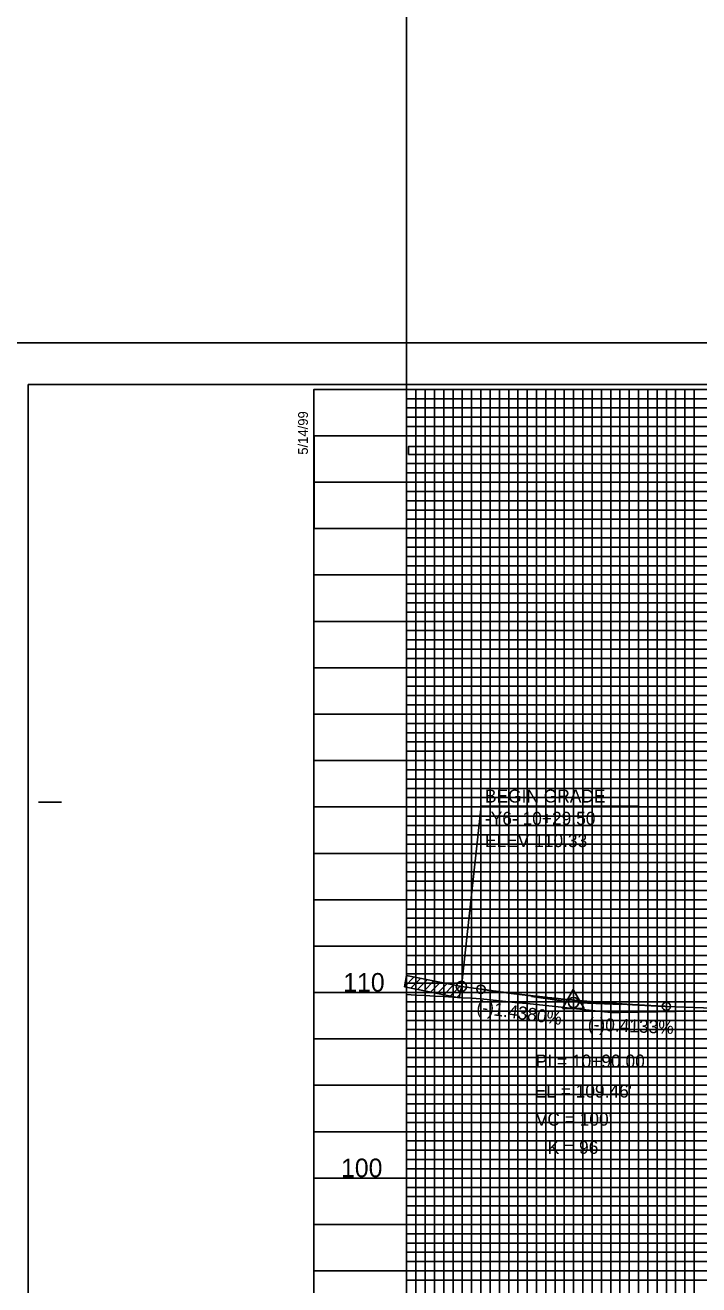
# Model space of a CAD drawing. Extents: x 2345490 to 2436403, y 465165 to 573888.
# Drawn here: x 2381561 to 2381924, y 549518 to 550197 of the extents above; entities that cross this region are included whole.
import ezdxf

# ---------------------------------------------------------------- set-up
doc = ezdxf.new("R2010")
doc.units = 0
for name, color, linetype in [('Old_Level_1', 7, 'Continuous'), ('Old_Level_18', 7, 'Continuous'), ('Old_Level_2', 7, 'Continuous'), ('Old_Level_41', 7, 'Continuous'), ('Old_Level_42', 7, 'Continuous'), ('Old_Level_43', 7, 'Continuous'), ('Old_Level_50', 7, 'Continuous'), ('Old_Level_51', 7, 'Continuous'), ('Old_Level_62', 7, 'Continuous'), ('Old_Level_63', 7, 'Continuous')]:
    doc.layers.add(name, color=color, linetype=linetype)

msp = doc.modelspace()

# ---------------------------------------------------------------- linework, layer by layer
at = {"layer": 'Old_Level_1'}
msp.add_lwpolyline([(2381766.79895, 549674.22275), (2381771.79895, 549673.957), (2381776.79895, 549673.691), (2381781.79895, 549673.42525), (2381786.79895, 549673.14175), (2381791.79895, 549672.84075), (2381796.79895, 549672.53975), (2381801.79895, 549672.23875), (2381806.79895, 549671.93775), (2381811.79895, 549671.418), (2381816.79895, 549670.92675), (2381821.79895, 549670.40925), (2381826.79895, 549669.89175), (2381831.79895, 549669.3745), (2381836.79895, 549668.857), (2381841.79895, 549668.378), (2381846.79895, 549667.7705), (2381851.79895, 549667.25725), (2381856.79895, 549666.74425), (2381861.79895, 549666.231), (2381866.79895, 549665.718), (2381871.79895, 549665.16), (2381876.79895, 549664.64975), (2381881.79895, 549664.60125), (2381886.79895, 549664.707), (2381891.79895, 549664.813), (2381896.79895, 549664.919), (2381901.79895, 549665.025), (2381906.79895, 549665.09175), (2381911.79895, 549665.17575), (2381916.79895, 549665.28425), (2381921.79895, 549665.39275), (2381926.79895, 549665.50125)], dxfattribs=at)
at = {"layer": 'Old_Level_18'}
msp.add_lwpolyline([(2383216.79875, 550000.3665), (2381716.79875, 550000.3665), (2381716.79875, 548950.3665), (2383216.79875, 548950.3665)], close=True, dxfattribs=at)
at = {"layer": 'Old_Level_2'}
for p, q in [((2381796.299, 549678.66625), (2381806.9045, 549775.70624)), ((2381806.9045, 549775.70624), (2381892.16851, 549775.70624)), ((2381765.56275, 549678.3845), (2381766.799, 549684.56625)), ((2381765.56275, 549678.3845), (2381770.92025, 549683.742)), ((2381766.62325, 549683.68775), (2381767.38475, 549684.449)), ((2381766.799, 549684.56625), (2381796.299, 549678.66625)), ((2381769.09825, 549677.6775), (2381774.45575, 549683.035)), ((2381772.63375, 549676.97025), (2381777.99125, 549682.32775)), ((2381776.16925, 549676.26325), (2381781.52675, 549681.62075)), ((2381779.705, 549675.556), (2381785.0625, 549680.9135)), ((2381783.2405, 549674.849), (2381788.598, 549680.2065)), ((2381765.56275, 549678.3845), (2381795.06275, 549672.4845)), ((2381765.56275, 549678.3845), (2381765.56275, 549678.3845)), ((2381786.776, 549674.14175), (2381792.1335, 549679.49925)), ((2381790.3115, 549673.43475), (2381795.669, 549678.79225)), ((2381793.847, 549672.72775), (2381795.4275, 549674.308)), ((2381796.299, 549678.66625), (2381795.06275, 549672.4845)), ((2381796.299, 549678.66625), (2381806.799, 549677.1565)), ((2381834.04575, 549673.23825), (2381854.077, 549670.3575)), ((2381882.582, 549668.9005), (2381859.54675, 549669.8525)), ((2381906.799, 549667.89975), (2381931.799, 549666.8665))]:
    msp.add_line(p, q, dxfattribs=at)
msp.add_lwpolyline([(2381850.74175, 549666.846), (2381862.48425, 549666.846), (2381856.61325, 549676.97175)], close=True, dxfattribs=at)
for centre, radius in [((2381796.299, 549678.66625), 2.75), ((2381806.799, 549677.1565), 2.25), ((2381856.799, 549669.96625), 2.75), ((2381906.799, 549667.89975), 2.25)]:
    msp.add_circle(centre, radius, dxfattribs=at)
msp.add_spline([(2381806.799, 549677.1565), (2381808.799, 549676.871), (2381810.799, 549676.5895), (2381812.799, 549676.312), (2381814.799, 549676.03875), (2381816.799, 549675.76975), (2381818.799, 549675.5045), (2381820.799, 549675.24375), (2381822.799, 549674.98675), (2381824.799, 549674.734), (2381826.799, 549674.48525), (2381828.799, 549674.24075), (2381830.799, 549674.00025), (2381832.799, 549673.764), (2381834.799, 549673.53175), (2381836.799, 549673.3035), (2381838.799, 549673.0795), (2381840.799, 549672.8595), (2381842.799, 549672.6435), (2381844.799, 549672.43175), (2381846.799, 549672.22425), (2381848.799, 549672.0205), (2381850.799, 549671.821), (2381852.799, 549671.62575), (2381854.799, 549671.4345), (2381856.799, 549671.24725), (2381858.799, 549671.06425), (2381860.799, 549670.88525), (2381862.799, 549670.71025), (2381864.799, 549670.5395), (2381866.799, 549670.37275), (2381868.799, 549670.21025), (2381870.799, 549670.05175), (2381872.799, 549669.89725), (2381874.799, 549669.747), (2381876.799, 549669.60075), (2381878.799, 549669.45875), (2381880.799, 549669.32075), (2381882.799, 549669.18675), (2381884.799, 549669.057), (2381886.799, 549668.93125), (2381888.799, 549668.80975), (2381890.799, 549668.69225), (2381892.799, 549668.57875), (2381894.799, 549668.4695), (2381896.799, 549668.36425), (2381898.799, 549668.26325), (2381900.799, 549668.16625), (2381902.799, 549668.07325), (2381904.799, 549667.9845), (2381906.799, 549667.89975)], degree=3, dxfattribs=at)
at = {"layer": 'Old_Level_41'}
msp.add_line((2381568.29875, 549777.8665), (2381580.79875, 549777.8665), dxfattribs=at)
for points in [[(2381716.79875, 550000.3665), (2381766.79875, 550000.3665), (2381766.79875, 548975.3665), (2381816.79875, 548975.3665), (2381816.79875, 550000.3665), (2381866.79875, 550000.3665), (2381866.79875, 548975.3665), (2381916.79875, 548975.3665), (2381916.79875, 550000.3665), (2381966.79875, 550000.3665), (2381966.79875, 548975.3665), (2382016.79875, 548975.3665), (2382016.79875, 550000.3665), (2382066.79875, 550000.3665), (2382066.79875, 548975.3665), (2382116.79875, 548975.3665), (2382116.79875, 550000.3665), (2382166.79875, 550000.3665), (2382166.79875, 548975.3665), (2382216.79875, 548975.3665), (2382216.79875, 550000.3665), (2382266.79875, 550000.3665), (2382266.79875, 548975.3665), (2382316.79875, 548975.3665)], [(2381791.79875, 548975.3665), (2381791.79875, 550000.3665), (2381841.79875, 550000.3665), (2381841.79875, 548975.3665), (2381891.79875, 548975.3665), (2381891.79875, 550000.3665), (2381941.79875, 550000.3665), (2381941.79875, 548975.3665), (2381991.79875, 548975.3665), (2381991.79875, 550000.3665), (2382041.79875, 550000.3665), (2382041.79875, 548975.3665), (2382091.79875, 548975.3665), (2382091.79875, 550000.3665), (2382141.79875, 550000.3665), (2382141.79875, 548975.3665), (2382191.79875, 548975.3665), (2382191.79875, 550000.3665), (2382241.79875, 550000.3665), (2382241.79875, 548975.3665), (2382291.79875, 548975.3665), (2382291.79875, 550000.3665), (2382341.79875, 550000.3665)], [(2381716.79875, 549950.3665), (2383016.74875, 549950.3665)], [(2383016.74875, 549900.3665), (2381716.79875, 549900.3665), (2381716.79875, 549850.3165), (2383216.79875, 549850.3165)], [(2383216.79875, 549825.3665), (2381716.79875, 549825.3665), (2381716.79875, 549875.3665), (2383016.74875, 549875.3665)], [(2383216.79875, 549800.3665), (2381716.79875, 549800.3665), (2381716.79875, 549750.3665), (2383216.79875, 549750.3665)], [(2383216.79875, 549725.3665), (2381716.79875, 549725.3665), (2381716.79875, 549775.3665), (2383216.79875, 549775.3665)], [(2383216.79875, 549700.3665), (2381716.79875, 549700.3665), (2381716.79875, 549650.3665), (2383216.79875, 549650.3665)], [(2383216.79875, 549600.3665), (2381716.79875, 549600.3665), (2381716.79875, 549550.3665), (2383216.79875, 549550.3665)]]:
    msp.add_lwpolyline(points, dxfattribs=at)
at = {"layer": 'Old_Level_42'}
for points in [[(2383016.74875, 549925.3665), (2381716.89875, 549925.3665), (2381716.89875, 549975.3165), (2383016.74875, 549975.3165)], [(2383216.79875, 549625.3665), (2381716.79875, 549625.3665), (2381716.79875, 549675.3665), (2383216.79875, 549675.3665)], [(2383216.79875, 549525.3665), (2381716.79875, 549525.3665), (2381716.79875, 549575.3665), (2383216.79875, 549575.3665)]]:
    msp.add_lwpolyline(points, dxfattribs=at)
at = {"layer": 'Old_Level_43'}
for p, q in [((2383166.79875, 549820.3665), (2381766.79875, 549820.3665)), ((2381766.79875, 549820.3665), (2381766.79875, 549815.3665)), ((2381766.79875, 549815.3665), (2383166.79875, 549815.3665)), ((2383166.79875, 549795.3665), (2381766.79875, 549795.3665))]:
    msp.add_line(p, q, dxfattribs=at)
for points in [[(2381771.79875, 550000.3665), (2381776.79875, 550000.3665), (2381781.79875, 550000.3665), (2381786.79875, 550000.3665), (2381796.79875, 550000.3665), (2381763.74875, 550000.3665), (2381768.74875, 550000.3665), (2381726.79875, 550000.3665), (2381731.79875, 550000.3665), (2381736.79875, 550000.3665), (2381746.79875, 550000.3665), (2381751.79875, 550000.3665), (2381756.79875, 550000.3665), (2381761.79875, 550000.3665), (2381771.79875, 550000.3665), (2381771.79875, 548975.3665)], [(2381776.79875, 548975.3665), (2381776.79875, 550000.3665), (2381781.79875, 550000.3665), (2381781.79875, 548975.3665)], [(2381786.79875, 548975.3665), (2381786.79875, 550000.3665), (2381796.79875, 550000.3665), (2381796.79875, 548975.3665)], [(2381801.79875, 548975.3665), (2381801.79875, 550000.3665), (2381806.79875, 550000.3665), (2381806.79875, 548975.3665)], [(2381811.79875, 548975.3665), (2381811.79875, 550000.3665), (2381821.79875, 550000.3665), (2381821.79875, 548975.3665)], [(2381826.79875, 548975.3665), (2381826.79875, 550000.3665), (2381831.79875, 550000.3665), (2381831.79875, 548975.3665)], [(2381836.79875, 548975.3665), (2381836.79875, 550000.3665), (2381846.79875, 550000.3665), (2381846.79875, 548975.3665)], [(2381851.79875, 548975.3665), (2381851.79875, 550000.3665), (2381856.79875, 550000.3665), (2381856.79875, 548975.3665)], [(2381861.79875, 548975.3665), (2381861.79875, 550000.3665), (2381871.79875, 550000.3665), (2381871.79875, 548975.3665)], [(2381876.79875, 548975.3665), (2381876.79875, 550000.3665), (2381881.79875, 550000.3665), (2381881.79875, 548975.3665)], [(2381886.79875, 548975.3665), (2381886.79875, 550000.3665), (2381896.79875, 550000.3665), (2381896.79875, 548975.3665)], [(2381901.79875, 548975.3665), (2381901.79875, 550000.3665), (2381906.79875, 550000.3665), (2381906.79875, 548975.3665)], [(2381911.79875, 548975.3665), (2381911.79875, 550000.3665), (2381921.79875, 550000.3665), (2381921.79875, 548975.3665)], [(2383016.74875, 549995.3665), (2381766.79875, 549995.3665), (2381766.79875, 549990.3665), (2383016.74875, 549990.3665)], [(2383016.74875, 549985.3665), (2381766.79875, 549985.3665), (2381766.79875, 549980.3665), (2383016.74875, 549980.3665)], [(2383016.74875, 549969.6165), (2381767.79875, 549969.6165), (2381767.79875, 549965.3665), (2383016.74875, 549965.3665)], [(2383016.74875, 549960.3665), (2381766.79875, 549960.3665), (2381766.79875, 549955.3665), (2383016.74875, 549955.3665)], [(2383016.74875, 549945.3665), (2381766.79875, 549945.3665), (2381766.79875, 549940.3665), (2383016.74875, 549940.3665)], [(2383016.74875, 549935.3665), (2381766.79875, 549935.3665), (2381766.79875, 549930.3665), (2383016.74875, 549930.3665)], [(2383016.74875, 549920.3665), (2381766.79875, 549920.3665), (2381766.79875, 549915.3665), (2383016.74875, 549915.3665)], [(2383016.74875, 549910.3665), (2381766.79875, 549910.3665), (2381766.79875, 549905.3665), (2383016.74875, 549905.3665)], [(2383016.74875, 549895.3665), (2381766.79875, 549895.3665), (2381766.79875, 549890.3665), (2383016.74875, 549890.3665)], [(2383016.74875, 549885.3665), (2381766.79875, 549885.3665), (2381766.79875, 549880.3665), (2383016.74875, 549880.3665)], [(2383016.74875, 549870.3665), (2381766.79875, 549870.3665), (2381766.79875, 549865.3665), (2383016.74875, 549865.3665)], [(2383166.79875, 549860.3665), (2381766.79875, 549860.3665), (2381766.79875, 549860.3665), (2381766.79875, 549840.3665), (2383166.79875, 549840.3665)], [(2381766.79875, 549855.3665), (2383166.79875, 549855.3665)], [(2383166.79875, 549845.3665), (2381766.79875, 549845.3665)], [(2383166.79875, 549835.3665), (2381766.79875, 549835.3665), (2381766.79875, 549830.3665), (2383166.79875, 549830.3665)], [(2383166.79875, 549810.3665), (2381766.79875, 549810.3665), (2381766.79875, 549805.3665), (2383166.79875, 549805.3665)], [(2383166.79875, 549790.3665), (2381766.79875, 549790.3665), (2381766.79875, 549785.3665), (2383166.79875, 549785.3665)], [(2383166.79875, 549780.3665), (2381766.79875, 549780.3665)], [(2381766.79875, 549770.3665), (2383166.79875, 549770.3665)], [(2383166.79875, 549765.3665), (2381766.79875, 549765.3665), (2381766.79875, 549760.3665), (2383166.79875, 549760.3665)], [(2383166.79875, 549755.3665), (2381766.79875, 549755.3665), (2381766.79875, 549745.3665), (2383166.79875, 549745.3665)], [(2383166.79875, 549740.3665), (2381766.79875, 549740.3665), (2381766.79875, 549735.3665), (2383166.79875, 549735.3665)], [(2383166.79875, 549730.3665), (2381766.79875, 549730.3665), (2381766.79875, 549720.3665), (2383166.79875, 549720.3665)], [(2383166.79875, 549715.3665), (2381766.79875, 549715.3665), (2381766.79875, 549710.3665), (2383166.79875, 549710.3665)], [(2383166.79875, 549705.3665), (2381766.79875, 549705.3665), (2381766.79875, 549695.3665), (2383166.79875, 549695.3665)], [(2383166.79875, 549690.3665), (2381766.79875, 549690.3665), (2381766.79875, 549685.3665), (2383166.79875, 549685.3665)], [(2383166.79875, 549680.3665), (2381766.79875, 549680.3665), (2381766.79875, 549670.3665), (2383166.79875, 549670.3665)], [(2383166.79875, 549665.3665), (2381766.79875, 549665.3665), (2381766.79875, 549660.3665), (2383166.79875, 549660.3665)], [(2383166.79875, 549655.3665), (2381766.79875, 549655.3665), (2381766.79875, 549645.3665), (2383166.79875, 549645.3665)], [(2383166.79875, 549640.3665), (2381766.79875, 549640.3665), (2381766.79875, 549635.3665), (2383166.79875, 549635.3665)], [(2383166.79875, 549630.3665), (2381766.79875, 549630.3665), (2381766.79875, 549620.3665), (2383166.79875, 549620.3665)], [(2383166.79875, 549615.3665), (2381766.79875, 549615.3665), (2381766.79875, 549610.3665), (2383166.79875, 549610.3665)], [(2383166.79875, 549605.3665), (2381766.79875, 549605.3665), (2381766.79875, 549595.3665), (2383166.79875, 549595.3665)], [(2383166.79875, 549590.3665), (2381766.79875, 549590.3665), (2381766.79875, 549585.3665), (2383166.79875, 549585.3665)], [(2383166.79875, 549580.3665), (2381766.79875, 549580.3665), (2381766.79875, 549570.3665), (2383166.79875, 549570.3665)], [(2383166.79875, 549565.3665), (2381766.79875, 549565.3665), (2381766.79875, 549560.3665), (2383166.79875, 549560.3665)], [(2383166.79875, 549555.3665), (2381766.79875, 549555.3665), (2381766.79875, 549545.3665), (2383166.79875, 549545.3665)], [(2383166.79875, 549540.3665), (2381766.79875, 549540.3665), (2381766.79875, 549535.3665), (2383166.79875, 549535.3665)], [(2383166.79875, 549530.3665), (2381766.79875, 549530.3665), (2381766.79875, 549520.3665), (2383166.79875, 549520.3665)]]:
    msp.add_lwpolyline(points, dxfattribs=at)
at = {"layer": 'Old_Level_50'}
msp.add_lwpolyline([(2383229.29875, 550002.9165), (2381562.79875, 550002.9165), (2381562.79875, 548947.8165), (2383229.29875, 548947.8165)], close=True, dxfattribs=at)
at = {"layer": 'Old_Level_51'}
msp.add_lwpolyline([(2383233.79875, 550025.3665), (2381549.79875, 550025.3665), (2381549.79875, 548925.3665), (2383233.79875, 548925.3665)], close=True, dxfattribs=at)
at = {"layer": 'Old_Level_63'}
msp.add_line((2381766.79875, 548975.3665), (2381766.79875, 551475.3665), dxfattribs=at)

# ---------------------------------------------------------------- texts
at = {"layer": 'Old_Level_2'}
for s, height, p in [('BEGIN GRADE', 7.0000005, (2381808.98675, 549777.7375)), ('-Y6- 10+29.50', 7.0000005, (2381808.98675, 549765.73725)), ('ELEV 110.33', 7.0000005, (2381808.98675, 549753.73725)), ('PI = 10+90.00', 7.0000005, (2381836.36925, 549634.91675)), ("EL = 109.46'", 7.0000005, (2381835.78625, 549618.77525)), ("VC = 100'", 7.000001, (2381836.4015, 549603.61975)), ('K = 96', 7.000001, (2381842.81225, 549588.43175))]:
    msp.add_text(s, height=height, dxfattribs=at).set_placement(p)
for s, rotation, p in [('(-)1.4380%', 351.81686944, (2381804.12975, 549664.39075)), ('(-)0.4133%', 357.63312222, (2381864.353, 549654.9355))]:
    msp.add_text(s, height=7.000001, rotation=rotation, dxfattribs=at).set_placement(p)
at = {"layer": 'Old_Level_41'}
msp.add_text('5/14/99', height=5.25, rotation=90, dxfattribs=at).set_placement((2381713.54875, 549965.1665))
at = {"layer": 'Old_Level_62'}
for s, p in [('110', (2381732.62475, 549675.8665)), ('100', (2381731.428, 549575.8665))]:
    msp.add_text(s, height=10.000001, dxfattribs=at).set_placement(p)

doc.saveas('drawing.dxf')
